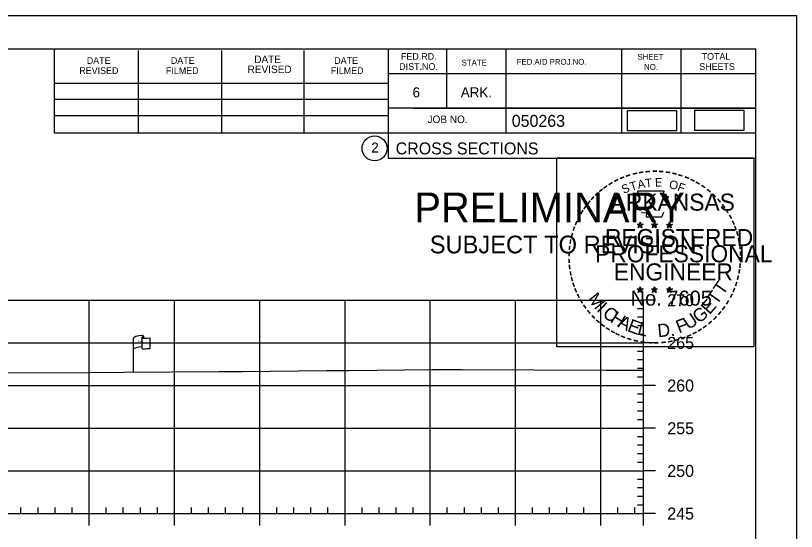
# Model space of a CAD drawing. Extents: x 1365647 to 1367999, y 387113 to 400173.
# Drawn here: x 1365965.5 to 1366057, y 393925.8 to 393986.2 of the extents above; entities that cross this region are included whole.
import ezdxf

# ---------------------------------------------------------------- set-up
doc = ezdxf.new("R2010")
doc.units = 0
for name, color, linetype in [('E_Existing ROW', 7, 'Continuous'), ('R_Axis', 7, 'Continuous'), ('R_Axis Annot', 7, 'Continuous'), ('R_Border', 7, 'Continuous'), ('R_Border PE', 7, 'Continuous'), ('R_Border Prem', 7, 'Continuous'), ('R_Detour', 7, 'Continuous'), ('R_Exist Surface', 7, 'Continuous'), ('R_Grid', 7, 'Continuous'), ('R_No Plot', 7, 'Continuous')]:
    doc.layers.add(name, color=color, linetype=linetype)

msp = doc.modelspace()

# ---------------------------------------------------------------- linework, layer by layer
at = {"layer": 'E_Existing ROW'}
for p, q in [((1365979.289, 393944.443), (1365979.289, 393948.393)), ((1365980.285, 393948.488), (1365980.285, 393948.474)), ((1365980.285, 393948.474), (1365980.285, 393947.248)), ((1365980.452, 393948.644), (1365980.452, 393948.404)), ((1365981.22, 393948.45), (1365981.22, 393947.21))]:
    msp.add_line(p, q, dxfattribs=at)
for centre, radius, start, end in [((1365980.363, 393948.488), 0.078, 88.6458, 274.28284), ((1365980.374, 393948.644), 0.0783, 263.07118, 93.95638), ((1365980.363, 393947.248), 0.0783, 180, 273.95638)]:
    msp.add_arc(centre, radius, start, end, dxfattribs=at)
for centre, major_axis, ratio, start_param, end_param in [((1365980.871, 393948.437), (-1.582, -0.043), 0.19887, 5.030368, 6.283185), ((1365981.579, 393948.552), (-1.227, -0.134), 0.052933, 0.159456, 1.268315), ((1365980.866, 393947.119), (-1.582, -0.043), 0.19887, 5.083035, 6.194897), ((1365981.579, 393947.312), (-1.227, -0.134), 0.052933, 0.159456, 1.268315)]:
    msp.add_ellipse(centre, major_axis=major_axis, ratio=ratio, start_param=start_param, end_param=end_param, dxfattribs=at)
at = {"layer": 'R_Axis'}
for p, q in [((1366039.095, 393927.857), (1366039.095, 393952.857)), ((1366040.495, 393952.857), (1366039.095, 393952.857)), ((1366039.095, 393951.857), (1366038.395, 393951.857)), ((1366039.095, 393950.857), (1366038.395, 393950.857)), ((1366039.095, 393949.857), (1366038.395, 393949.857)), ((1366039.095, 393948.857), (1366038.395, 393948.857)), ((1366040.495, 393947.857), (1366039.095, 393947.857)), ((1366039.095, 393946.857), (1366038.395, 393946.857)), ((1366039.095, 393945.857), (1366038.395, 393945.857)), ((1366039.095, 393944.857), (1366038.395, 393944.857)), ((1366039.095, 393943.857), (1366038.395, 393943.857)), ((1366040.495, 393942.857), (1366039.095, 393942.857)), ((1366039.095, 393941.857), (1366038.395, 393941.857)), ((1366039.095, 393940.857), (1366038.395, 393940.857)), ((1366039.095, 393939.857), (1366038.395, 393939.857)), ((1366039.095, 393938.857), (1366038.395, 393938.857)), ((1366040.495, 393937.857), (1366039.095, 393937.857)), ((1366039.095, 393936.857), (1366038.395, 393936.857)), ((1366039.095, 393935.857), (1366038.395, 393935.857)), ((1366039.095, 393934.857), (1366038.395, 393934.857)), ((1366039.095, 393933.857), (1366038.395, 393933.857)), ((1366040.495, 393932.857), (1366039.095, 393932.857)), ((1366039.095, 393931.857), (1366038.395, 393931.857)), ((1366039.095, 393930.857), (1366038.395, 393930.857)), ((1366039.095, 393929.857), (1366038.395, 393929.857)), ((1365966.095, 393927.857), (1365966.095, 393928.557)), ((1365968.095, 393927.857), (1365968.095, 393928.557)), ((1365970.095, 393927.857), (1365970.095, 393928.557)), ((1365972.095, 393927.857), (1365972.095, 393928.557)), ((1365976.095, 393927.857), (1365976.095, 393928.557)), ((1365978.095, 393927.857), (1365978.095, 393928.557)), ((1365980.095, 393927.857), (1365980.095, 393928.557)), ((1365982.095, 393927.857), (1365982.095, 393928.557)), ((1365986.095, 393927.857), (1365986.095, 393928.557)), ((1365988.095, 393927.857), (1365988.095, 393928.557)), ((1365990.095, 393927.857), (1365990.095, 393928.557)), ((1365992.095, 393927.857), (1365992.095, 393928.557)), ((1365996.095, 393927.857), (1365996.095, 393928.557)), ((1365998.095, 393927.857), (1365998.095, 393928.557)), ((1366000.095, 393927.857), (1366000.095, 393928.557)), ((1366002.095, 393927.857), (1366002.095, 393928.557)), ((1366006.095, 393927.857), (1366006.095, 393928.557)), ((1366008.095, 393927.857), (1366008.095, 393928.557)), ((1366010.095, 393927.857), (1366010.095, 393928.557)), ((1366012.095, 393927.857), (1366012.095, 393928.557)), ((1366016.095, 393927.857), (1366016.095, 393928.557)), ((1366018.095, 393927.857), (1366018.095, 393928.557)), ((1366020.095, 393927.857), (1366020.095, 393928.557)), ((1366022.095, 393927.857), (1366022.095, 393928.557)), ((1366026.095, 393927.857), (1366026.095, 393928.557)), ((1366028.095, 393927.857), (1366028.095, 393928.557)), ((1366030.095, 393927.857), (1366030.095, 393928.557)), ((1366032.095, 393927.857), (1366032.095, 393928.557)), ((1366036.095, 393927.857), (1366036.095, 393928.557)), ((1366038.095, 393927.857), (1366038.095, 393928.557)), ((1366039.095, 393928.857), (1366038.395, 393928.857)), ((1365749.095, 393927.857), (1366039.095, 393927.857)), ((1365974.095, 393926.457), (1365974.095, 393927.857)), ((1365984.095, 393926.457), (1365984.095, 393927.857)), ((1365994.095, 393926.457), (1365994.095, 393927.857)), ((1366004.095, 393926.457), (1366004.095, 393927.857)), ((1366014.095, 393926.457), (1366014.095, 393927.857)), ((1366024.095, 393926.457), (1366024.095, 393927.857)), ((1366034.095, 393926.457), (1366034.095, 393927.857)), ((1366039.095, 393926.457), (1366039.095, 393927.857)), ((1366040.495, 393927.857), (1366039.095, 393927.857))]:
    msp.add_line(p, q, dxfattribs=at)
at = {"layer": 'R_Border'}
for p, q in [((1365736.095, 393982.317), (1366052.275, 393982.317)), ((1365970.015, 393972.437), (1365970.015, 393982.317)), ((1365979.875, 393972.437), (1365979.875, 393982.117)), ((1365989.635, 393972.437), (1365989.635, 393982.117)), ((1365999.315, 393972.437), (1365999.315, 393982.117)), ((1366009.175, 393982.317), (1366009.175, 393969.517)), ((1366016.015, 393982.317), (1366016.015, 393975.377)), ((1366022.955, 393982.317), (1366022.955, 393972.437)), ((1366036.535, 393982.317), (1366036.535, 393972.437)), ((1366043.475, 393982.317), (1366043.475, 393972.437)), ((1366052.275, 393776.857), (1366052.275, 393982.317)), ((1366052.275, 393979.377), (1366009.175, 393979.377)), ((1366052.275, 393979.397), (1366052.275, 393979.397)), ((1365970.015, 393978.297), (1366009.175, 393978.297)), ((1365970.015, 393976.437), (1366009.175, 393976.437)), ((1366052.275, 393975.377), (1366009.175, 393975.377)), ((1366012.135, 393975.377), (1366052.275, 393975.377)), ((1365970.015, 393972.437), (1365970.015, 393974.497)), ((1365970.015, 393974.497), (1366009.175, 393974.497)), ((1366052.275, 393972.437), (1365970.015, 393972.437)), ((1366009.175, 393969.517), (1366052.275, 393969.517))]:
    msp.add_line(p, q, dxfattribs=at)
msp.add_circle((1366007.562, 393970.652), 1.467, dxfattribs=at)
at = {"layer": 'R_Border PE'}
for p, q in [((1366038.705, 393962.017), (1366038.664, 393961.765)), ((1366038.705, 393961.652), (1366038.705, 393962.017)), ((1366038.705, 393962.017), (1366038.754, 393961.767)), ((1366040.375, 393962.017), (1366040.334, 393961.765)), ((1366040.375, 393961.652), (1366040.375, 393962.017)), ((1366040.375, 393962.017), (1366040.424, 393961.767)), ((1366042.139, 393962.005), (1366042.098, 393961.753)), ((1366042.139, 393961.64), (1366042.139, 393962.005)), ((1366042.139, 393962.005), (1366042.188, 393961.755)), ((1366038.356, 393961.763), (1366038.705, 393961.652)), ((1366038.356, 393961.763), (1366038.609, 393961.718)), ((1366038.356, 393961.763), (1366038.593, 393961.641)), ((1366038.489, 393961.355), (1366038.705, 393961.652)), ((1366038.489, 393961.355), (1366038.615, 393961.599)), ((1366038.489, 393961.355), (1366038.703, 393961.572)), ((1366038.918, 393961.355), (1366038.703, 393961.569)), ((1366039.052, 393961.763), (1366038.705, 393961.652)), ((1366038.918, 393961.355), (1366038.705, 393961.652)), ((1366039.052, 393961.763), (1366038.766, 393961.714)), ((1366038.918, 393961.355), (1366038.781, 393961.646)), ((1366039.052, 393961.763), (1366038.848, 393961.661)), ((1366040.026, 393961.763), (1366040.375, 393961.652)), ((1366040.026, 393961.763), (1366040.279, 393961.718)), ((1366040.026, 393961.763), (1366040.263, 393961.641)), ((1366040.159, 393961.355), (1366040.375, 393961.652)), ((1366040.159, 393961.355), (1366040.285, 393961.599)), ((1366040.159, 393961.355), (1366040.373, 393961.572)), ((1366040.588, 393961.355), (1366040.373, 393961.569)), ((1366040.722, 393961.763), (1366040.375, 393961.652)), ((1366040.588, 393961.355), (1366040.375, 393961.652)), ((1366040.722, 393961.763), (1366040.436, 393961.714)), ((1366040.588, 393961.355), (1366040.451, 393961.646)), ((1366040.722, 393961.763), (1366040.518, 393961.661)), ((1366041.79, 393961.751), (1366042.139, 393961.64)), ((1366041.79, 393961.751), (1366042.043, 393961.706)), ((1366041.79, 393961.751), (1366042.027, 393961.629)), ((1366041.923, 393961.343), (1366042.139, 393961.64)), ((1366041.923, 393961.343), (1366042.049, 393961.587)), ((1366041.923, 393961.343), (1366042.137, 393961.56)), ((1366042.352, 393961.343), (1366042.137, 393961.557)), ((1366042.486, 393961.751), (1366042.139, 393961.64)), ((1366042.352, 393961.343), (1366042.139, 393961.64)), ((1366042.486, 393961.751), (1366042.2, 393961.702)), ((1366042.352, 393961.343), (1366042.215, 393961.634)), ((1366042.486, 393961.751), (1366042.282, 393961.649)), ((1366038.352, 393954.19), (1366038.701, 393954.079)), ((1366038.352, 393954.19), (1366038.605, 393954.145)), ((1366038.352, 393954.19), (1366038.589, 393954.068)), ((1366038.485, 393953.782), (1366038.701, 393954.079)), ((1366038.485, 393953.782), (1366038.611, 393954.026)), ((1366038.485, 393953.782), (1366038.699, 393953.999)), ((1366038.701, 393954.444), (1366038.66, 393954.192)), ((1366038.914, 393953.782), (1366038.699, 393953.996)), ((1366038.701, 393954.079), (1366038.701, 393954.444)), ((1366038.701, 393954.444), (1366038.75, 393954.194)), ((1366039.048, 393954.19), (1366038.701, 393954.079)), ((1366038.914, 393953.782), (1366038.701, 393954.079)), ((1366039.048, 393954.19), (1366038.762, 393954.141)), ((1366038.914, 393953.782), (1366038.777, 393954.073)), ((1366039.048, 393954.19), (1366038.844, 393954.088)), ((1366040.021, 393954.19), (1366040.37, 393954.079)), ((1366040.021, 393954.19), (1366040.274, 393954.145)), ((1366040.021, 393954.19), (1366040.258, 393954.068)), ((1366040.154, 393953.782), (1366040.37, 393954.079)), ((1366040.154, 393953.782), (1366040.28, 393954.026)), ((1366040.154, 393953.782), (1366040.368, 393953.999)), ((1366040.37, 393954.444), (1366040.329, 393954.192)), ((1366040.583, 393953.782), (1366040.368, 393953.996)), ((1366040.37, 393954.079), (1366040.37, 393954.444)), ((1366040.37, 393954.444), (1366040.419, 393954.194)), ((1366040.717, 393954.19), (1366040.37, 393954.079)), ((1366040.583, 393953.782), (1366040.37, 393954.079)), ((1366040.717, 393954.19), (1366040.431, 393954.141)), ((1366040.583, 393953.782), (1366040.446, 393954.073)), ((1366040.717, 393954.19), (1366040.513, 393954.088)), ((1366041.788, 393954.18), (1366042.137, 393954.069)), ((1366041.788, 393954.18), (1366042.041, 393954.135)), ((1366041.788, 393954.18), (1366042.025, 393954.058)), ((1366041.921, 393953.772), (1366042.137, 393954.069)), ((1366041.921, 393953.772), (1366042.047, 393954.016)), ((1366041.921, 393953.772), (1366042.135, 393953.989)), ((1366042.137, 393954.434), (1366042.096, 393954.182)), ((1366042.35, 393953.772), (1366042.135, 393953.986)), ((1366042.137, 393954.069), (1366042.137, 393954.434)), ((1366042.137, 393954.434), (1366042.186, 393954.184)), ((1366042.484, 393954.18), (1366042.137, 393954.069)), ((1366042.35, 393953.772), (1366042.137, 393954.069)), ((1366042.484, 393954.18), (1366042.198, 393954.131)), ((1366042.35, 393953.772), (1366042.213, 393954.063)), ((1366042.484, 393954.18), (1366042.28, 393954.078))]:
    msp.add_line(p, q, dxfattribs=at)
for points in [[(1366038.397, 393965.641), (1366038.666, 393964.814)], [(1366041.908, 393964.719), (1366042.05, 393965.003), (1366041.365, 393964.979), (1366041.513, 393965.641), (1366038.397, 393965.641)], [(1366038.889, 393963.218), (1366038.889, 393963.131), (1366039.452, 393963.112), (1366039.398, 393962.639), (1366041.268, 393962.639), (1366041.469, 393963.175)], [(1366038.705, 393962.017), (1366038.918, 393961.355), (1366038.356, 393961.763), (1366039.052, 393961.763), (1366038.489, 393961.355), (1366038.705, 393962.017)], [(1366040.375, 393962.017), (1366040.588, 393961.355), (1366040.026, 393961.763), (1366040.722, 393961.763), (1366040.159, 393961.355), (1366040.375, 393962.017)], [(1366042.139, 393962.005), (1366042.352, 393961.343), (1366041.79, 393961.751), (1366042.486, 393961.751), (1366041.923, 393961.343), (1366042.139, 393962.005)], [(1366038.701, 393954.444), (1366038.914, 393953.782), (1366038.352, 393954.19), (1366039.048, 393954.19), (1366038.485, 393953.782), (1366038.701, 393954.444)], [(1366040.37, 393954.444), (1366040.583, 393953.782), (1366040.021, 393954.19), (1366040.717, 393954.19), (1366040.154, 393953.782), (1366040.37, 393954.444)], [(1366042.137, 393954.434), (1366042.35, 393953.772), (1366041.788, 393954.18), (1366042.484, 393954.18), (1366041.921, 393953.772), (1366042.137, 393954.434)]]:
    msp.add_lwpolyline(points, dxfattribs=at)
for centre, radius in [((1366038.704, 393961.652), 0.172), ((1366038.704, 393961.652), 0.145), ((1366038.704, 393961.652), 0.116), ((1366038.704, 393961.652), 0.0991), ((1366038.704, 393961.652), 0.0747), ((1366038.704, 393961.652), 0.0495), ((1366038.704, 393961.652), 0.0296), ((1366040.374, 393961.652), 0.172), ((1366040.374, 393961.652), 0.145), ((1366040.374, 393961.652), 0.116), ((1366040.374, 393961.652), 0.0991), ((1366040.374, 393961.652), 0.0747), ((1366040.374, 393961.652), 0.0495), ((1366040.374, 393961.652), 0.0296), ((1366042.138, 393961.64), 0.172), ((1366042.138, 393961.64), 0.145), ((1366042.138, 393961.64), 0.116), ((1366042.138, 393961.64), 0.0991), ((1366042.138, 393961.64), 0.0747), ((1366042.138, 393961.64), 0.0495), ((1366042.138, 393961.64), 0.0296), ((1366038.7, 393954.079), 0.172), ((1366038.7, 393954.079), 0.145), ((1366038.7, 393954.079), 0.116), ((1366038.7, 393954.079), 0.0991), ((1366038.7, 393954.079), 0.0747), ((1366038.7, 393954.079), 0.0495), ((1366038.7, 393954.079), 0.0296), ((1366040.369, 393954.079), 0.172), ((1366040.369, 393954.079), 0.145), ((1366040.369, 393954.079), 0.116), ((1366040.369, 393954.079), 0.0991), ((1366040.369, 393954.079), 0.0747), ((1366040.369, 393954.079), 0.0495), ((1366040.369, 393954.079), 0.0296), ((1366042.136, 393954.069), 0.172), ((1366042.136, 393954.069), 0.145), ((1366042.136, 393954.069), 0.116), ((1366042.136, 393954.069), 0.0991), ((1366042.136, 393954.069), 0.0747), ((1366042.136, 393954.069), 0.0495), ((1366042.136, 393954.069), 0.0296)]:
    msp.add_circle(centre, radius, dxfattribs=at)
at = {"layer": 'R_Detour'}
for points in [[(1366037.165, 393972.745), (1366042.998, 393972.745), (1366042.998, 393975.055), (1366037.165, 393975.055)], [(1366045.079, 393972.771), (1366050.912, 393972.771), (1366050.912, 393975.081), (1366045.079, 393975.081)]]:
    msp.add_lwpolyline(points, close=True, dxfattribs=at)
at = {"layer": 'R_Exist Surface'}
msp.add_lwpolyline([(1365963.398, 393944.333), (1365974.064, 393944.387), (1365978.188, 393944.437), (1365989.303, 393944.492), (1365992.036, 393944.503), (1366001.966, 393944.614), (1366004.532, 393944.626), (1366014.349, 393944.734), (1366017.754, 393944.736), (1366034.722, 393944.673), (1366039.005, 393944.674), (1366039.095, 393944.675)], dxfattribs=at)
at = {"layer": 'R_Grid'}
for p, q in [((1365749.095, 393952.857), (1366039.095, 393952.857)), ((1365974.095, 393927.857), (1365974.095, 393952.857)), ((1365984.095, 393927.857), (1365984.095, 393952.857)), ((1365994.095, 393927.857), (1365994.095, 393952.857)), ((1366004.095, 393927.857), (1366004.095, 393952.857)), ((1366014.095, 393927.857), (1366014.095, 393952.857)), ((1366024.095, 393927.857), (1366024.095, 393952.857)), ((1366034.095, 393927.857), (1366034.095, 393952.857)), ((1366039.095, 393927.857), (1366039.095, 393952.857)), ((1365749.095, 393947.857), (1366039.095, 393947.857)), ((1365749.095, 393942.857), (1366039.095, 393942.857)), ((1365749.095, 393937.857), (1366039.095, 393937.857)), ((1365749.095, 393932.857), (1366039.095, 393932.857)), ((1365749.095, 393927.857), (1366039.095, 393927.857))]:
    msp.add_line(p, q, dxfattribs=at)
at = {"layer": 'R_No Plot'}
msp.add_line((1365723.694, 393986.211), (1366057.027, 393986.211), dxfattribs=at)
for points in [[(1365723.687, 393986.211), (1366057.027, 393986.211), (1366057.027, 393772.874), (1365723.687, 393772.874)], [(1366028.946, 393969.549), (1366052.044, 393969.549), (1366052.044, 393947.399), (1366028.946, 393947.399)]]:
    msp.add_lwpolyline(points, close=True, dxfattribs=at)

# ---------------------------------------------------------------- texts
at = {"layer": 'E_Existing ROW'}
for s, height, rotation, p in [(' O', 0.2, 9.98841, (1365979.954, 393947.94)), ('DWB 11-9-07', 0.001, 90, (1365980.452, 393948.404)), ('R ', 0.2, 9.98841, (1365979.809, 393947.895)), ('W', 0.2, 351.17882, (1365980.284, 393947.771)), ('DWB 11-9-07', 0.001, 5.07169, (1365981.21, 393947.21)), ('DWB 11-9-07', 0.001, 90, (1365979.289, 393944.443))]:
    msp.add_text(s, height=height, rotation=rotation, dxfattribs=at).set_placement(p)
at = {"layer": 'R_Axis Annot'}
for s, p in [('270', (1366041.895, 393952.157)), ('265', (1366041.895, 393947.157)), ('260', (1366041.895, 393942.157)), ('255', (1366041.895, 393937.157)), ('250', (1366041.895, 393932.157)), ('245', (1366041.895, 393927.157))]:
    msp.add_text(s, height=1.4, dxfattribs=at).set_placement(p)
at = {"layer": 'R_Border'}
for s, height, p in [('DATE', 0.7819, (1365973.815, 393980.557)), ('DATE', 0.7819, (1365983.675, 393980.557)), ('DATE', 0.8792, (1365993.455, 393980.657)), ('DATE', 0.7819, (1366002.835, 393980.557)), ('FED.RD.', 0.7819, (1366010.655, 393981.037)), ('FED.AID PROJ.NO.', 0.684, (1366024.235, 393980.457)), ('SHEET', 0.684, (1366038.395, 393981.037)), ('TOTAL', 0.7819, (1366045.915, 393981.037)), ('REVISED', 0.8792, (1365992.675, 393979.477)), ('DIST.NO.', 0.7819, (1366010.455, 393979.857)), ('STATE', 0.684, (1366017.775, 393980.357)), ('NO.', 0.684, (1366039.175, 393979.857)), ('SHEETS', 0.7819, (1366045.635, 393979.857)), ('REVISED', 0.7819, (1365972.935, 393979.377)), ('FILMED', 0.7819, (1365983.095, 393979.377)), ('FILMED', 0.7819, (1366002.435, 393979.377)), ('6', 1.172, (1366012.015, 393976.637)), ('ARK.', 1.1723, (1366017.675, 393976.637)), ('JOB NO.', 0.8792, (1366013.775, 393973.617)), ('050263', 1.4, (1366023.651, 393973.176)), ('2', 1.172, (1366007.179, 393970.166)), ('CROSS SECTIONS', 1.4, (1366010.038, 393969.947))]:
    msp.add_text(s, height=height, rotation=360, dxfattribs=at).set_placement(p)
at = {"layer": 'R_Border PE'}
for s, height, rotation, p in [('-', 1.6, 24.30721, (1366036.511, 393966.499)), ('-', 1.6, 19.17608, (1366037.145, 393966.768)), ('-', 1.6, 13.63015, (1366037.895, 393967.009)), ('-', 1.6, 10.21935, (1366038.573, 393967.171)), ('-', 1.6, 5.89682, (1366039.302, 393967.281)), ('-', 1.6, 0.18623, (1366040.074, 393967.353)), ('-', 1.6, 357.74304, (1366040.797, 393967.34)), ('-', 1.6, 352.16172, (1366041.541, 393967.284)), ('-', 1.6, 347.20489, (1366042.26, 393967.17)), ('-', 1.6, 342.3362, (1366042.895, 393967.015)), ('-', 1.6, 337.85509, (1366043.63, 393966.792)), ('-', 1.6, 34.06357, (1366035.281, 393965.812)), ('-', 1.6, 28.79182, (1366035.878, 393966.182)), ('S', 1, 21.59401, (1366036.752, 393965.319)), ('T', 1, 16.4036, (1366037.666, 393965.65)), ('A', 1, 11.21318, (1366038.492, 393965.901)), ('T', 1, 6.02276, (1366039.341, 393966.067)), ('E', 1, 0.83234, (1366040.446, 393966.177)), ('O', 1, 350.4515, (1366042.05, 393965.967)), ('F', 1, 340.07066, (1366043.004, 393965.739)), ('-', 1.6, 334.12109, (1366044.261, 393966.521)), ('-', 1.6, 329.64089, (1366044.84, 393966.238)), ('-', 1.6, 42.96224, (1366033.794, 393964.622)), ('-', 1.6, 38.95066, (1366034.227, 393965.039)), ('-', 1.6, 36.23174, (1366034.703, 393965.417)), ('-', 1.6, 325.86266, (1366045.483, 393965.877)), ('-', 1.6, 320.52971, (1366046.093, 393965.451)), ('-', 1.6, 48.42305, (1366033.346, 393964.144)), ('ARKANSAS', 2, 360, (1366035.25, 393963.353)), ('-', 1.6, 315.57859, (1366046.692, 393964.963)), ('-', 1.6, 309.87973, (1366047.261, 393964.413)), ('-', 1.6, 54.23247, (1366032.53, 393963.091)), ('-', 1.6, 50.61417, (1366032.943, 393963.658)), ('-', 1.6, 306.65218, (1366047.786, 393963.811)), ('-', 1.6, 62.87135, (1366031.892, 393961.95)), ('-', 1.6, 58.07063, (1366032.205, 393962.564)), ('-', 1.4, 303.67529, (1366048.272, 393963.243)), ('-', 1.6, 299.66835, (1366048.591, 393962.636)), ('-', 1.6, 67.77427, (1366031.633, 393961.339)), ('-', 1.6, 294.66279, (1366048.915, 393962.024)), ('-', 1.6, 72.39447, (1366031.414, 393960.709)), ('REGISTERED', 2, 360, (1366034.572, 393959.204)), ('DWB', 0.01, 360, (1366038.691, 393961.647)), ('DWB', 0.01, 360, (1366040.361, 393961.647)), ('DWB', 0.01, 360, (1366042.125, 393961.635)), ('-', 1.6, 290.57283, (1366049.172, 393961.447)), ('-', 1.6, 285.12326, (1366049.406, 393960.867)), ('-', 1.6, 75.46096, (1366031.217, 393959.995)), ('-', 1.6, 280.54934, (1366049.606, 393960.125)), ('-', 1.6, 85.18634, (1366031.009, 393958.591)), ('-', 1.6, 81.20126, (1366031.085, 393959.282)), ('PROFESSIONAL', 2, 360, (1366033.424, 393957.3)), ('-', 1.6, 276.59616, (1366049.768, 393959.357)), ('-', 1.6, 89.06224, (1366030.984, 393957.89)), ('-', 1.6, 274.33011, (1366049.828, 393958.635)), ('-', 1.6, 94.19588, (1366031.019, 393957.165)), ('-', 1.6, 269.94067, (1366049.862, 393958.003)), ('-', 1.6, 98.94793, (1366031.091, 393956.498)), ('ENGINEER', 2, 360, (1366035.611, 393955.175)), ('-', 1.6, 260.99529, (1366049.772, 393956.683)), ('-', 1.6, 263.5172, (1366049.843, 393957.337)), ('-', 1.6, 101.71495, (1366031.226, 393955.765)), ('-', 1.6, 105.45785, (1366031.388, 393955.17)), ('-', 1.6, 255.7626, (1366049.662, 393956.005)), ('-', 1.6, 109.08742, (1366031.603, 393954.539)), ('T', 1.54, 55.05496, (1366048.42, 393953.344)), ('-', 1.6, 252.86809, (1366049.481, 393955.285)), ('-', 1.6, 114.06432, (1366031.857, 393953.943)), ('-', 1.6, 115.72885, (1366032.162, 393953.325)), ('M', 1.54, 308.91747, (1366032.472, 393952.97)), ('No. 7605', 1.757, 360, (1366037.585, 393952.224)), ('DWB', 0.01, 360, (1366038.686, 393954.075)), ('DWB', 0.01, 360, (1366040.355, 393954.073)), ('DWB', 0.01, 360, (1366042.122, 393954.064)), ('T', 1.54, 55.05496, (1366047.689, 393952.224)), ('-', 1.6, 244.61971, (1366048.996, 393953.983)), ('-', 1.6, 247.88866, (1366049.258, 393954.612)), ('-', 1.6, 120.44712, (1366032.519, 393952.739)), ('E', 1.54, 48.73133, (1366046.843, 393951.097)), ('-', 1.6, 239.07125, (1366048.602, 393953.231)), ('-', 1.6, 125.89344, (1366032.922, 393952.178)), ('I', 1.54, 316.46364, (1366033.514, 393951.65)), ('C', 1.54, 324.01974, (1366034.187, 393951.027)), ('G', 1.54, 38.21734, (1366045.59, 393950.077)), ('-', 1.6, 233.84524, (1366048.2, 393952.578)), ('-', 1.6, 130.71812, (1366033.384, 393951.626)), ('-', 1.6, 134.22381, (1366033.901, 393951.081)), ('H', 1.54, 327.53419, (1366035.097, 393950.372)), ('A', 1.54, 332.55127, (1366035.951, 393949.835)), ('U', 1.54, 34.40523, (1366044.391, 393949.344)), ('-', 1.6, 225.76533, (1366047.291, 393951.448)), ('-', 1.6, 231.25377, (1366047.77, 393952.012)), ('-', 1.6, 138.93382, (1366034.426, 393950.617)), ('-', 1.6, 144.64634, (1366034.982, 393950.211)), ('E', 1.54, 339.20679, (1366037.109, 393949.273)), ('L', 1.54, 346.2929, (1366038.301, 393948.849)), ('D.', 1.54, 5.26016, (1366040.804, 393948.512)), ('F', 1.54, 20.82016, (1366043.254, 393948.95)), ('-', 1.6, 215.73633, (1366046.22, 393950.467)), ('-', 1.6, 221.08509, (1366046.769, 393950.939)), ('-', 1.6, 148.08978, (1366035.543, 393949.84)), ('-', 1.6, 151.57039, (1366036.122, 393949.515)), ('-', 1.6, 154.60019, (1366036.644, 393949.268)), ('-', 1.6, 207.35684, (1366045.128, 393949.734)), ('-', 1.6, 212.24909, (1366045.686, 393950.08)), ('-', 1.6, 158.56121, (1366037.268, 393949.014)), ('-', 1.6, 162.79826, (1366037.955, 393948.801)), ('-', 1.6, 167.55551, (1366038.67, 393948.637)), ('-', 1.6, 191.28576, (1366042.479, 393948.701)), ('-', 1.6, 195.47429, (1366043.208, 393948.9)), ('-', 1.6, 200.71842, (1366043.885, 393949.142)), ('-', 1.6, 204.25161, (1366044.504, 393949.415)), ('-', 1.6, 173.11546, (1366039.442, 393948.527)), ('-', 1.6, 176.51827, (1366040.19, 393948.474)), ('-', 1.6, 181.59176, (1366040.934, 393948.493)), ('-', 1.6, 185.81666, (1366041.743, 393948.569))]:
    msp.add_text(s, height=height, rotation=rotation, dxfattribs=at).set_placement(p)
at = {"layer": 'R_Border Prem'}
for s, height, p in [('PRELIMINARY', 3.5, (1366012.226, 393961.98)), ('DWB', 0.01, (1366012.973, 393963.829)), ('SUBJECT TO REVISION', 2.07511, (1366014.035, 393958.351))]:
    msp.add_text(s, height=height, rotation=360, dxfattribs=at).set_placement(p)

doc.saveas('drawing.dxf')
